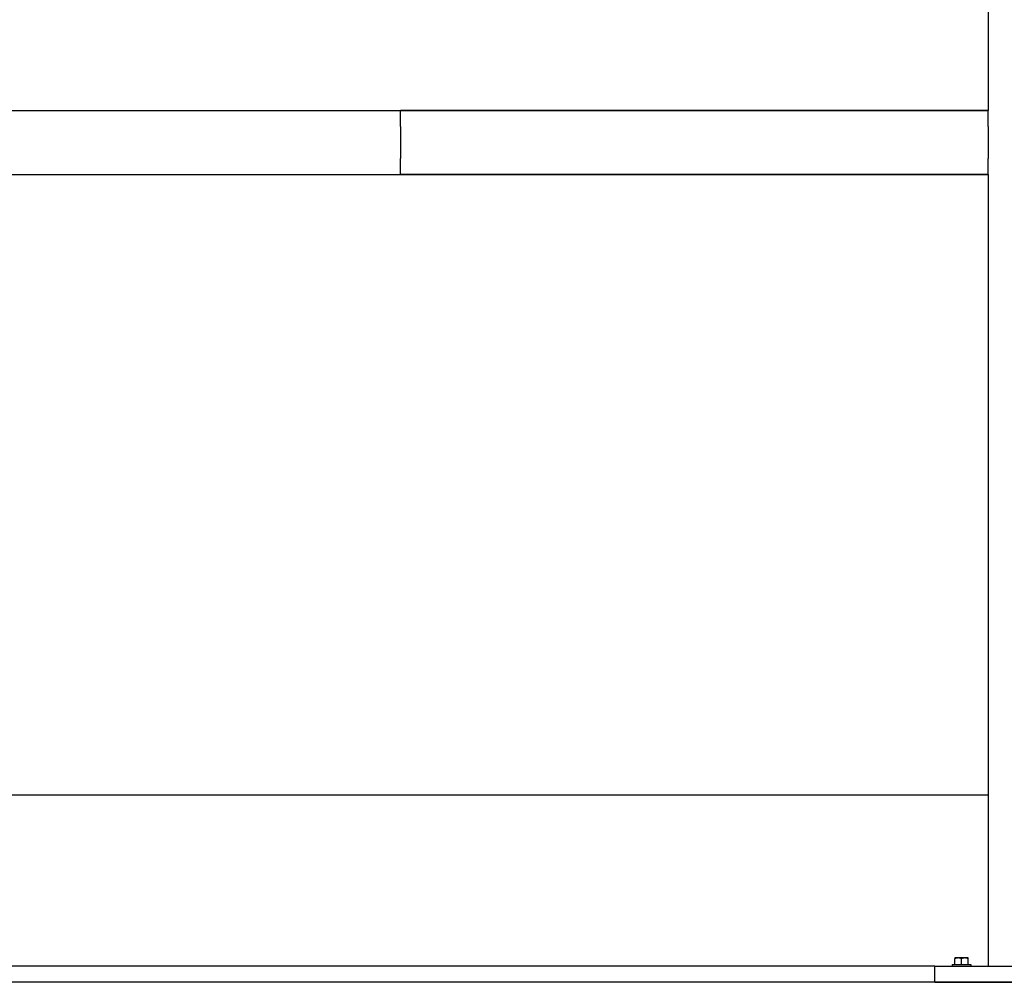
# Model space of a CAD drawing. Header units: inches. Extents: x 5 to 1128, y -85 to 748.
# Tile 476 of 656: x 578 to 601, y 333 to 356. Entities that reach past the tile are written whole.
import ezdxf

# ---------------------------------------------------------------- set-up
doc = ezdxf.new("R2010")
doc.units = ezdxf.units.IN
doc.header["$LTSCALE"] = 32
doc.header["$MEASUREMENT"] = 0
doc.layers.add('Visible (ANSI)', color=7, linetype='Continuous', lineweight=30)

msp = doc.modelspace()

# ---------------------------------------------------------------- linework, layer by layer
at = {"layer": 'Visible (ANSI)'}
for p, q in [((600.67963, 369.35867), (600.67963, 353.60867)), ((571.71813, 353.60867), (600.67963, 353.60867)), ((600.67963, 353.60867), (586.94888, 353.60867)), ((586.94888, 353.23367), (586.94888, 353.60867)), ((600.67963, 353.23367), (600.67963, 353.60867)), ((586.94888, 353.23367), (586.94888, 352.48367)), ((600.67963, 353.23367), (600.67963, 352.48367)), ((586.94888, 352.10867), (586.94888, 352.48367)), ((600.67963, 352.10867), (600.67963, 352.48367)), ((571.71813, 352.10867), (600.67963, 352.10867)), ((600.67963, 352.10867), (586.94888, 352.10867)), ((600.67963, 352.10867), (600.67963, 333.60867)), ((600.67963, 337.60867), (571.71813, 337.60867)), ((599.42963, 333.60867), (572.96813, 333.60867)), ((599.42963, 333.60867), (603.42963, 333.60867)), ((599.42963, 333.23367), (599.42963, 333.60867)), ((599.83863, 333.64767), (600.27063, 333.64767)), ((599.83863, 333.64767), (599.83863, 333.60867)), ((599.97663, 333.80267), (599.89863, 333.80267)), ((599.89863, 333.80267), (599.89863, 333.78345)), ((599.89863, 333.64767), (599.89863, 333.78345)), ((600.13263, 333.80267), (599.97663, 333.80267)), ((600.05463, 333.64767), (600.05463, 333.78345)), ((600.21063, 333.80267), (600.13263, 333.80267)), ((600.21063, 333.78345), (600.21063, 333.80267)), ((600.21063, 333.64767), (600.21063, 333.78345)), ((600.27063, 333.64767), (600.27063, 333.60867)), ((736.78063, 333.23367), (484.78063, 333.23367)), ((599.42963, 333.23367), (603.42963, 333.23367))]:
    msp.add_line(p, q, dxfattribs=at)
for centre, start_param, end_param in [((599.97663, 333.58205), 0, 0.42053434), ((599.97663, 333.58205), 5.86265097, 6.28318531), ((600.13263, 333.58205), 0, 0.42053434), ((600.13263, 333.58205), 5.86265097, 6.28318531)]:
    msp.add_ellipse(centre, major_axis=(0, 0.22062), ratio=0.8660254, start_param=start_param, end_param=end_param, dxfattribs=at)

doc.saveas('drawing.dxf')
